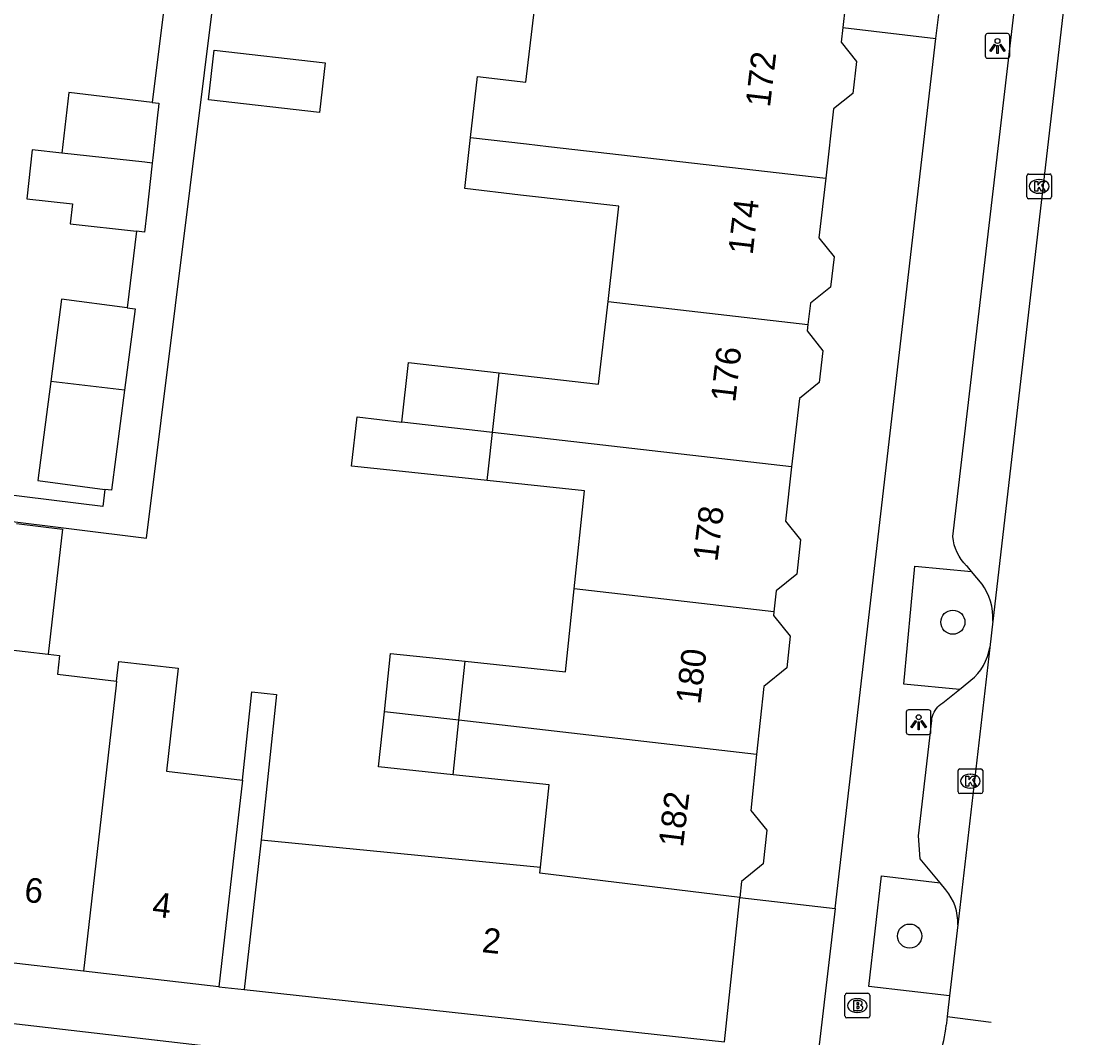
# Model space of a CAD drawing. Extents: x 161696 to 162377, y 380761 to 381673.
# Drawn here: x 162235.39 to 162278.2, y 380976.97 to 381018.12 of the extents above; entities that cross this region are included whole.
import ezdxf

# ---------------------------------------------------------------- set-up
doc = ezdxf.new("R2010")
doc.units = 0
for name, color, linetype in [('IMGEO_Boom', 7, 'Continuous'), ('IMGEO_Brandkraan', 7, 'Continuous'), ('IMGEO_Kolk', 7, 'Continuous'), ('IMGEO_Lichtpunt', 7, 'Continuous'), ('IMGEO_Pand', 7, 'Continuous'), ('IMGEO_Pand_nummerreeks', 7, 'Continuous'), ('IMGEO_Parkeervlak_open', 7, 'Continuous'), ('IMGEO_Rijbaan_lokaal_gesloten', 7, 'Continuous'), ('IMGEO_Voetpad_open', 7, 'Continuous')]:
    doc.layers.add(name, color=color, linetype=linetype)

msp = doc.modelspace()

# ---------------------------------------------------------------- linework, layer by layer
at = {"layer": 'IMGEO_Boom'}
for centre in [(162273.104, 380993.794), (162271.354, 380981.088)]:
    msp.add_circle(centre, 0.489, dxfattribs=at)
at = {"layer": 'IMGEO_Brandkraan'}
for p, q in [((162268.737, 380977.847), (162268.737, 380978.699)), ((162268.812, 380978.773), (162269.664, 380978.773)), ((162269.225, 380978.553), (162269.25, 380978.553)), ((162269.738, 380978.699), (162269.738, 380977.847)), ((162269.248, 380977.993), (162269.223, 380977.993)), ((162269.664, 380977.773), (162268.812, 380977.773))]:
    msp.add_line(p, q, dxfattribs=at)
for points in [[(162268.737, 380977.847), (162268.737, 380978.699)], [(162268.812, 380978.773), (162269.664, 380978.773)], [(162269.085, 380978.473), (162269.085, 380978.073), (162269.298, 380978.073)], [(162269.316, 380978.473), (162269.085, 380978.473)], [(162269.264, 380978.392), (162269.21, 380978.392), (162269.21, 380978.316)], [(162269.738, 380978.699), (162269.738, 380977.847)], [(162269.21, 380978.316), (162269.263, 380978.316)], [(162269.272, 380978.24), (162269.21, 380978.24), (162269.21, 380978.159)], [(162269.21, 380978.159), (162269.272, 380978.159)], [(162269.664, 380977.773), (162268.812, 380977.773)]]:
    msp.add_lwpolyline(points, dxfattribs=at)
for centre, radius, start, end in [((162268.814, 380978.697), 0.0765, 91.552, 178.448), ((162268.814, 380978.697), 0.0765, 91.552, 178.448), ((162269.265, 380978.354), 0.0379, 267.8285, 90.9355), ((162269.32, 380978.328), 0.145, 59.4692, 91.5367), ((162269.345, 380978.375), 0.0922, 285.5137, 58.1501), ((162269.662, 380978.697), 0.0765, 1.552, 88.448), ((162269.662, 380978.697), 0.0765, 1.552, 88.448), ((162269.273, 380978.199), 0.0404, 269.8759, 90.5077), ((162269.304, 380978.324), 0.251, 268.6676, 293.5347), ((162269.35, 380978.183), 0.105, 301.3115, 78.989), ((162268.814, 380977.849), 0.0765, 181.552, 268.448), ((162268.814, 380977.849), 0.0765, 181.552, 268.448), ((162269.662, 380977.849), 0.0765, 271.552, 358.448), ((162269.662, 380977.849), 0.0765, 271.552, 358.448)]:
    msp.add_arc(centre, radius, start, end, dxfattribs=at)
for centre, major_axis, ratio, start_param, end_param in [((162269.224, 380978.273), (-0.387, 0.002), 0.722429, 4.712389, 7.853982), ((162269.249, 380978.273), (-0.39, 0.002), 0.717154, 1.570796, 4.712389)]:
    msp.add_ellipse(centre, major_axis=major_axis, ratio=ratio, start_param=start_param, end_param=end_param, dxfattribs=at)
at = {"layer": 'IMGEO_Kolk'}
for p, q in [((162276.096, 381011.01), (162276.096, 381011.862)), ((162276.171, 381011.936), (162277.023, 381011.936)), ((162277.097, 381011.862), (162277.097, 381011.01)), ((162276.584, 381011.716), (162276.609, 381011.716)), ((162277.023, 381010.936), (162276.171, 381010.936)), ((162276.607, 381011.156), (162276.582, 381011.156)), ((162273.387, 380987.858), (162274.239, 380987.858)), ((162273.312, 380986.932), (162273.312, 380987.784)), ((162273.8, 380987.638), (162273.825, 380987.638)), ((162274.313, 380987.784), (162274.313, 380986.932)), ((162273.823, 380987.078), (162273.798, 380987.078)), ((162274.239, 380986.858), (162273.387, 380986.858))]:
    msp.add_line(p, q, dxfattribs=at)
for points in [[(162276.096, 381011.01), (162276.096, 381011.862)], [(162276.171, 381011.936), (162277.023, 381011.936)], [(162277.097, 381011.862), (162277.097, 381011.01)], [(162276.417, 381011.636), (162276.54, 381011.636), (162276.54, 381011.485), (162276.67, 381011.636), (162276.834, 381011.636), (162276.688, 381011.485), (162276.841, 381011.236), (162276.689, 381011.236), (162276.604, 381011.4), (162276.54, 381011.333), (162276.54, 381011.236), (162276.417, 381011.236), (162276.417, 381011.636)], [(162277.023, 381010.936), (162276.171, 381010.936)], [(162273.387, 380987.858), (162274.239, 380987.858)], [(162273.312, 380986.932), (162273.312, 380987.784)], [(162273.633, 380987.558), (162273.756, 380987.558), (162273.756, 380987.407), (162273.886, 380987.558), (162274.05, 380987.558), (162273.904, 380987.407), (162274.057, 380987.158), (162273.905, 380987.158), (162273.82, 380987.322), (162273.756, 380987.255), (162273.756, 380987.158), (162273.633, 380987.158), (162273.633, 380987.558)], [(162274.313, 380987.784), (162274.313, 380986.932)], [(162274.239, 380986.858), (162273.387, 380986.858)]]:
    msp.add_lwpolyline(points, dxfattribs=at)
for centre, start, end in [((162276.173, 381011.86), 91.552, 178.448), ((162276.173, 381011.86), 91.552, 178.448), ((162277.021, 381011.86), 1.552, 88.448), ((162277.021, 381011.86), 1.552, 88.448), ((162276.173, 381011.012), 181.552, 268.448), ((162276.173, 381011.012), 181.552, 268.448), ((162277.021, 381011.012), 271.552, 358.448), ((162277.021, 381011.012), 271.552, 358.448), ((162273.389, 380987.782), 91.552, 178.448), ((162273.389, 380987.782), 91.552, 178.448), ((162274.237, 380987.782), 1.552, 88.448), ((162274.237, 380987.782), 1.552, 88.448), ((162273.389, 380986.934), 181.552, 268.448), ((162273.389, 380986.934), 181.552, 268.448), ((162274.237, 380986.934), 271.552, 358.448), ((162274.237, 380986.934), 271.552, 358.448)]:
    msp.add_arc(centre, 0.0765, start, end, dxfattribs=at)
for centre, major_axis, ratio, start_param, end_param in [((162276.583, 381011.436), (-0.387, 0.002), 0.722429, 4.712389, 7.853982), ((162276.608, 381011.436), (-0.39, 0.002), 0.717154, 1.570796, 4.712389), ((162273.799, 380987.358), (-0.387, 0.002), 0.722429, 4.712389, 7.853982), ((162273.824, 380987.358), (-0.39, 0.002), 0.717154, 1.570796, 4.712389)]:
    msp.add_ellipse(centre, major_axis=major_axis, ratio=ratio, start_param=start_param, end_param=end_param, dxfattribs=at)
at = {"layer": 'IMGEO_Lichtpunt'}
for p, q in [((162274.413, 381017.522), (162274.413, 381016.715)), ((162274.413, 381017.522), (162274.413, 381016.715)), ((162275.315, 381017.617), (162274.507, 381017.617)), ((162275.315, 381017.617), (162274.507, 381017.617)), ((162275.409, 381016.715), (162275.409, 381017.522)), ((162275.409, 381016.715), (162275.409, 381017.522)), ((162274.507, 381016.621), (162275.315, 381016.621)), ((162274.507, 381016.621), (162275.315, 381016.621)), ((162271.219, 380990.149), (162271.219, 380989.342)), ((162271.219, 380990.149), (162271.219, 380989.342)), ((162272.121, 380990.244), (162271.313, 380990.244)), ((162272.121, 380990.244), (162271.313, 380990.244)), ((162272.215, 380989.342), (162272.215, 380990.149)), ((162272.215, 380989.342), (162272.215, 380990.149)), ((162271.313, 380989.248), (162272.121, 380989.248)), ((162271.313, 380989.248), (162272.121, 380989.248))]:
    msp.add_line(p, q, dxfattribs=at)
for points in [[(162274.787, 381017.186), (162274.826, 381017.158), (162274.638, 381016.896), (162274.6, 381016.923), (162274.787, 381017.186)], [(162274.889, 381017.138), (162274.936, 381017.138), (162274.936, 381016.816), (162274.889, 381016.816), (162274.889, 381017.138)], [(162274.999, 381017.158), (162275.037, 381017.185), (162275.224, 381016.923), (162275.185, 381016.895), (162274.999, 381017.158)], [(162271.593, 380989.813), (162271.632, 380989.785), (162271.444, 380989.523), (162271.406, 380989.55), (162271.593, 380989.813)], [(162271.695, 380989.765), (162271.742, 380989.765), (162271.742, 380989.443), (162271.695, 380989.443), (162271.695, 380989.765)], [(162271.805, 380989.785), (162271.843, 380989.812), (162272.03, 380989.55), (162271.991, 380989.522), (162271.805, 380989.785)]]:
    msp.add_lwpolyline(points, dxfattribs=at)
for centre in [(162274.912, 381017.32), (162271.718, 380989.947)]:
    msp.add_circle(centre, 0.0994, dxfattribs=at)
for centre, start, end in [((162274.507, 381017.522), 90, 180), ((162274.507, 381017.522), 90, 180), ((162275.315, 381017.522), 0, 90), ((162275.315, 381017.522), 0, 90), ((162274.507, 381016.715), 180, 270), ((162274.507, 381016.715), 180, 270), ((162275.315, 381016.715), 270, 0), ((162275.315, 381016.715), 270, 360), ((162271.313, 380990.149), 90, 180), ((162271.313, 380990.149), 90, 180), ((162272.121, 380990.149), 0, 90), ((162272.121, 380990.149), 0, 90), ((162271.313, 380989.342), 180, 270), ((162271.313, 380989.342), 180, 270), ((162272.121, 380989.342), 270, 0), ((162272.121, 380989.342), 270, 360)]:
    msp.add_arc(centre, 0.0946, start, end, dxfattribs=at)
at = {"layer": 'IMGEO_Pand'}
for points in [[(162253.582, 381013.416), (162253.864, 381015.879), (162255.82, 381015.654), (162256.233, 381019.19), (162260.556, 381018.696), (162260.569, 381018.804)], [(162268.747, 381018.702), (162268.651, 381017.86)], [(162268.651, 381017.86), (162268.583, 381017.268), (162269.2, 381016.492), (162269.051, 381015.19), (162268.277, 381014.576), (162267.955, 381011.763)], [(162242.973, 381014.934), (162243.206, 381016.95), (162247.692, 381016.431), (162247.46, 381014.422), (162242.973, 381014.934)], [(162240.693, 381014.832), (162237.319, 381015.229), (162237.03, 381012.783)], [(162240.693, 381014.832), (162240.962, 381014.8), (162240.946, 381014.659), (162240.909, 381014.32), (162240.718, 381012.597), (162240.694, 381012.378)], [(162259.147, 381006.775), (162259.588, 381010.631), (162255.606, 381011.086), (162253.345, 381011.344), (162253.582, 381013.416)], [(162253.582, 381013.416), (162255.843, 381013.156), (162256.732, 381013.054), (162267.955, 381011.763)], [(162237.03, 381012.783), (162235.833, 381012.915), (162235.614, 381010.932), (162237.459, 381010.728), (162237.37, 381009.921), (162240.055, 381009.625)], [(162240.694, 381012.378), (162240.396, 381012.411), (162237.03, 381012.783)], [(162240.694, 381012.378), (162240.475, 381010.396), (162240.386, 381009.588), (162240.055, 381009.625)], [(162267.955, 381011.763), (162267.68, 381009.354), (162268.293, 381008.583), (162268.152, 381007.351), (162267.335, 381006.701), (162267.237, 381005.844)], [(162239.674, 381006.515), (162237.025, 381006.863), (162236.589, 381003.534)], [(162254.74, 381003.883), (162258.764, 381003.423), (162259.147, 381006.775)], [(162259.147, 381006.775), (162267.237, 381005.844)], [(162239.674, 381006.515), (162240.004, 381006.472), (162239.574, 381003.188)], [(162267.237, 381005.844), (162267.207, 381005.584), (162267.843, 381004.783), (162267.696, 381003.494), (162266.892, 381002.855), (162266.576, 381000.079)], [(162250.798, 381001.894), (162251.071, 381004.302), (162254.74, 381003.883)], [(162254.467, 381001.472), (162254.74, 381003.883)], [(162236.589, 381003.534), (162236.063, 380999.526), (162238.775, 380999.171)], [(162239.574, 381003.188), (162236.589, 381003.534)], [(162239.574, 381003.188), (162239.042, 380999.136), (162238.775, 380999.171)], [(162254.246, 380999.528), (162250.574, 380999.915), (162248.764, 381000.106), (162248.99, 381002.102), (162250.798, 381001.894)], [(162254.467, 381001.472), (162250.798, 381001.894)], [(162254.246, 380999.528), (162254.3, 381000), (162254.467, 381001.472)], [(162266.576, 381000.079), (162254.467, 381001.472)], [(162266.576, 381000.079), (162266.326, 380997.883), (162266.933, 380997.133), (162266.786, 380995.737), (162265.951, 380995.061), (162265.861, 380994.215)], [(162257.772, 380995.146), (162258.191, 380999.112), (162254.246, 380999.528)], [(162235.198, 380997.786), (162237.056, 380997.556), (162236.474, 380992.498)], [(162253.363, 380992.21), (162257.417, 380991.782), (162257.772, 380995.146)], [(162265.861, 380994.215), (162257.772, 380995.146)], [(162265.861, 380994.215), (162265.845, 380994.06), (162266.513, 380993.235), (162266.376, 380991.943), (162265.45, 380991.194), (162265.159, 380988.439)], [(162234.62, 380992.712), (162236.474, 380992.498)], [(162236.474, 380992.498), (162236.938, 380992.445), (162236.851, 380991.684), (162239.249, 380991.407)], [(162250.09, 380990.171), (162250.339, 380992.529), (162253.363, 380992.21)], [(162239.249, 380991.407), (162239.34, 380992.207), (162241.745, 380991.931), (162241.265, 380987.76), (162244.346, 380987.406)], [(162253.111, 380989.824), (162253.363, 380992.21)], [(162239.249, 380991.407), (162239.23, 380991.241), (162237.909, 380979.667)], [(162252.879, 380987.622), (162249.855, 380987.941), (162250.09, 380990.171)], [(162253.111, 380989.824), (162250.09, 380990.171)], [(162252.879, 380987.622), (162253.111, 380989.824)], [(162265.159, 380988.439), (162253.111, 380989.824)], [(162265.159, 380988.439), (162264.92, 380986.173), (162265.569, 380985.37), (162265.426, 380984.014), (162264.542, 380983.299), (162264.474, 380982.653)], [(162244.346, 380987.406), (162243.955, 380984.005), (162243.384, 380979.037)], [(162256.404, 380983.88), (162256.756, 380987.213), (162252.879, 380987.622)], [(162245.109, 380984.99), (162244.984, 380983.899), (162244.419, 380978.93)], [(162245.109, 380984.99), (162256.404, 380983.88)], [(162264.474, 380982.653), (162256.378, 380983.63), (162256.404, 380983.88)], [(162244.419, 380978.93), (162263.857, 380976.81), (162264.474, 380982.653)], [(162237.909, 380979.667), (162233.197, 380980.209)], [(162243.384, 380979.037), (162237.909, 380979.667)]]:
    msp.add_lwpolyline(points, dxfattribs=at)
at = {"layer": 'IMGEO_Parkeervlak_open'}
for points in [[(162274.721, 380993.836), (162274.725, 380994.039), (162274.711, 380994.241), (162274.679, 380994.442), (162274.629, 380994.639), (162274.562, 380994.83), (162274.478, 380995.015), (162274.378, 380995.191), (162274.285, 380995.328), (162273.859, 380995.851)], [(162273.375, 380991.075), (162273.986, 380991.566), (162274.118, 380991.712), (162274.236, 380991.87), (162274.34, 380992.038), (162274.429, 380992.215), (162274.501, 380992.399), (162274.557, 380992.588), (162274.595, 380992.776)], [(162273.306, 380981.548), (162273.303, 380981.738), (162273.283, 380981.927), (162273.246, 380982.114), (162273.193, 380982.296), (162273.123, 380982.473), (162273.038, 380982.643), (162272.938, 380982.805), (162272.819, 380982.965), (162272.585, 380983.246)]]:
    msp.add_lwpolyline(points, dxfattribs=at)
at = {"layer": 'IMGEO_Rijbaan_lokaal_gesloten'}
for points in [[(162278.204, 381024.009), (162274.721, 380993.836)], [(162274.721, 380993.836), (162274.595, 380992.776)], [(162274.595, 380992.776), (162273.306, 380981.548)], [(162273.306, 380981.548), (162272.972, 380978.67)], [(162272.972, 380978.67), (162272.891, 380977.953), (162272.877, 380977.834)], [(162272.877, 380977.834), (162272.846, 380977.558), (162272.837, 380977.478)], [(162272.877, 380977.834), (162274.657, 380977.597)]]:
    msp.add_lwpolyline(points, dxfattribs=at)
msp.add_arc((162266.366, 380978.207), 6.512, 331.5757, 353.5677, dxfattribs=at)
at = {"layer": 'IMGEO_Voetpad_open'}
for points in [[(162222.765, 380999.395), (162240.462, 380997.193), (162243.4, 381020.812), (162260.569, 381018.804)], [(162273.859, 380995.851), (162273.701, 380996.045), (162273.662, 380996.082), (162273.548, 380996.203), (162273.445, 380996.334), (162273.354, 380996.473), (162273.276, 380996.62), (162273.212, 380996.773), (162273.161, 380996.931), (162273.125, 380997.093), (162273.103, 380997.258), (162275.886, 381021.063)], [(162241.212, 381019.072), (162240.693, 381014.832)], [(162272.419, 381017.419), (162272.531, 381018.386)], [(162268.651, 381017.86), (162272.419, 381017.419)], [(162268.333, 380982.205), (162272.419, 381017.419)], [(162240.055, 381009.625), (162239.674, 381006.515)], [(162238.775, 380999.171), (162238.689, 380998.473), (162227.855, 380999.814)], [(162273.375, 380991.075), (162271.124, 380991.281), (162271.56, 380996.061), (162273.859, 380995.851)], [(162244.346, 380987.406), (162244.72, 380990.969), (162245.729, 380990.862), (162245.109, 380984.99)], [(162272.585, 380983.246), (162271.78, 380984.214), (162271.714, 380985.145), (162272.246, 380989.821), (162272.259, 380989.903), (162272.28, 380989.987), (162272.309, 380990.069), (162272.346, 380990.148), (162272.389, 380990.224), (162272.438, 380990.295), (162272.494, 380990.362), (162272.556, 380990.423), (162272.622, 380990.479), (162272.694, 380990.528), (162273.375, 380991.075)], [(162272.972, 380978.67), (162269.698, 380979.052), (162270.219, 380983.522), (162272.585, 380983.246)], [(162264.474, 380982.653), (162268.333, 380982.205)], [(162268.333, 380982.205), (162267.156, 380972.086)], [(162212.65, 380980.129), (162218.785, 380979.443), (162262.997, 380974.306), (162262.849, 380972.91), (162262.863, 380972.853), (162262.883, 380972.798), (162262.907, 380972.745), (162262.936, 380972.694), (162262.969, 380972.646), (162263.007, 380972.601), (162263.048, 380972.56), (162263.093, 380972.522), (162263.141, 380972.489), (162263.192, 380972.46), (162263.245, 380972.436), (162263.299, 380972.416)], [(162243.384, 380979.037), (162244.419, 380978.93)]]:
    msp.add_lwpolyline(points, dxfattribs=at)

# ---------------------------------------------------------------- texts
at = {"layer": 'IMGEO_Pand_nummerreeks'}
for s, rotation, p in [('172', 83.2851, (162265.698, 381014.61)), ('174', 83.2851, (162264.995, 381008.639)), ('176', 83.2852, (162264.291, 381002.668)), ('178', 83.1167, (162263.572, 380996.218)), ('180', 83.1167, (162262.875, 380990.441)), ('182', 83.119, (162262.176, 380984.658)), ('6', 353.4396, (162235.48, 380982.483)), ('4', 353.4396, (162240.662, 380981.887)), ('2', 353.8751, (162254.012, 380980.442))]:
    msp.add_text(s, height=1, rotation=rotation, dxfattribs=at).set_placement(p)

doc.saveas('drawing.dxf')
